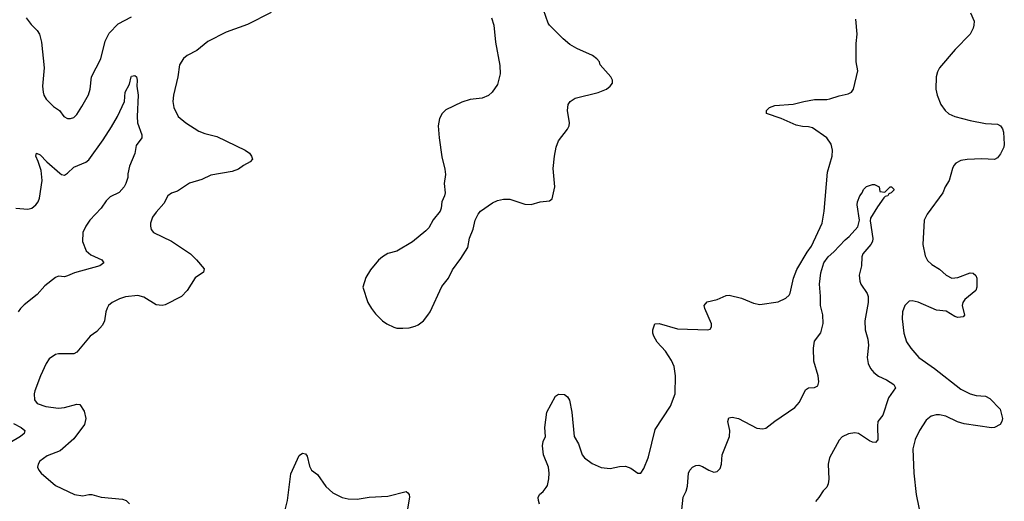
# Model space of a CAD drawing. Header units: inches. Extents: x 1934316 to 2140091, y 524953 to 667329.
# Tile 271 of 384: x 2035876 to 2042334, y 652046 to 655206. Entities that reach past the tile are written whole.
import ezdxf

# ---------------------------------------------------------------- set-up
doc = ezdxf.new("R2010")
doc.units = ezdxf.units.IN
doc.header["$MEASUREMENT"] = 0
doc.layers.add('C0635', color=7, linetype='Continuous')
doc.layers.add('C0645', color=7, linetype='Continuous')

msp = doc.modelspace()

# ---------------------------------------------------------------- linework, layer by layer
at = {"layer": 'C0635', "color": 5}
for points, elevation in [([(2035917.8, 655217.8), (2035950, 655174.9), (2035990, 655135.5), (2036006, 655110), (2036018.5, 655058.5), (2036036.5, 654890), (2036026, 654770), (2036028.8, 654730), (2036034.9, 654710), (2036050, 654684), (2036096.8, 654636.8), (2036138, 654610), (2036164.7, 654570), (2036190, 654558), (2036210, 654558), (2036230, 654564.7), (2036250, 654584.7), (2036284.4, 654635.6), (2036326.5, 654713.5), (2036338, 654750), (2036346, 654830), (2036407.6, 654950), (2036435.5, 655064.5), (2036463.3, 655116.7), (2036521.8, 655178.2), (2036610, 655224.6)], 380), ([(2037526.1, 655253.9), (2037370, 655173.3), (2037230, 655122.9), (2037110, 655063.1), (2037037.1, 655002.9), (2036974.9, 654970), (2036950, 654951.1), (2036923.1, 654910), (2036912.1, 654830), (2036883.9, 654710), (2036879.6, 654670), (2036886.3, 654630), (2036916, 654570), (2036964.6, 654530), (2037050, 654475), (2037090, 654458.8), (2037170, 654439.5), (2037354.8, 654350), (2037384, 654330), (2037397.3, 654310), (2037402.8, 654290), (2037387.9, 654272.1), (2037344.7, 654250), (2037310, 654225.2), (2037270, 654209.3), (2037130, 654186.6), (2037070, 654157), (2036990, 654132.3), (2036910, 654081.6), (2036872.5, 654067.5), (2036847.7, 654050), (2036820.7, 653999.3), (2036770, 653943.7), (2036746.4, 653910), (2036734.9, 653870), (2036734.9, 653850), (2036738, 653830), (2036753.4, 653810), (2036872.1, 653752), (2036997.1, 653670), (2037036.4, 653630), (2037084.9, 653570), (2037081, 653550), (2037027.5, 653512.5), (2036974.6, 653430), (2036938, 653390), (2036830, 653335.6), (2036810, 653329.7), (2036770, 653335.4), (2036690, 653386), (2036650, 653396.3), (2036570, 653386.3), (2036530, 653374.7), (2036482, 653350), (2036459.3, 653330), (2036450, 653313.2), (2036441.7, 653290), (2036432.2, 653230), (2036419.3, 653200.7), (2036380.9, 653159.1), (2036338, 653130), (2036250, 653025.2), (2036230, 653013.2), (2036130, 653013.2), (2036110, 653009.2), (2036070, 652981.2), (2036050, 652949), (2036013, 652870), (2035974.4, 652770), (2035970.4, 652750), (2035972.4, 652712.4), (2035990, 652688.2), (2036047.1, 652667.1), (2036130, 652656.1), (2036170, 652660.8), (2036250, 652684), (2036270, 652681.7), (2036297.8, 652637.8), (2036309.3, 652590), (2036301.5, 652550), (2036230, 652456), (2036142.2, 652377.8), (2036056.7, 652343.3), (2036007.7, 652310), (2035996.3, 652290), (2035993.4, 652270), (2036000.7, 652250), (2036016.3, 652230), (2036110, 652148.5), (2036236, 652090), (2036290, 652081.3), (2036330, 652090.5), (2036350, 652090.5), (2036410, 652072.4), (2036550, 652058.7), (2036574, 652050), (2036595.5, 652030)], 380), ([(2038970, 655217.3), (2038985.7, 655170), (2038997.3, 655057.3), (2039024.7, 654904.7), (2039028.5, 654850), (2039010, 654781.2), (2038974, 654730), (2038950, 654709.2), (2038908.8, 654691.2), (2038830, 654682.9), (2038775.6, 654664.4), (2038670, 654615.1), (2038646.8, 654590), (2038630, 654558), (2038620.5, 654510), (2038626.7, 654430), (2038645.5, 654305.5), (2038665.1, 654225.1), (2038668.4, 654190), (2038660.5, 654130), (2038667.3, 654070), (2038662.8, 654050), (2038644, 654010), (2038641, 653970), (2038634.8, 653950), (2038588.5, 653891.5), (2038559, 653841), (2038540.4, 653819.6), (2038451.6, 653748.5), (2038350, 653687.3), (2038290, 653671.8), (2038256, 653650), (2038230, 653629), (2038175.9, 653564.1), (2038145.5, 653514.5), (2038127.3, 653450), (2038158.8, 653350), (2038182.8, 653310), (2038210, 653276), (2038256, 653230), (2038284.7, 653210), (2038330, 653187.3), (2038350, 653180.7), (2038390, 653180.7), (2038430, 653184), (2038470, 653194), (2038490, 653202.8), (2038524, 653230), (2038552.5, 653267.5), (2038569, 653290), (2038645.7, 653454.3), (2038689.6, 653510), (2038715.1, 653564.9), (2038770, 653638.8), (2038815.1, 653710), (2038826.8, 653773.2), (2038850, 653832), (2038864.5, 653890), (2038883.7, 653930), (2038899.3, 653950), (2038976.3, 654003.7), (2039010, 654019.5), (2039050, 654028.9), (2039090, 654027.2), (2039190, 653995.5), (2039230, 653993.4), (2039290, 654010.5), (2039350, 654016.3), (2039369.2, 654030), (2039385.2, 654110), (2039375.1, 654230), (2039383.1, 654310), (2039394.7, 654370), (2039410, 654411), (2039470, 654487.3), (2039480.7, 654510), (2039482.4, 654530), (2039469.6, 654610), (2039474, 654650), (2039486.6, 654670), (2039519, 654690), (2039670, 654728.8), (2039724, 654750), (2039749.2, 654770), (2039765.2, 654790), (2039765.2, 654810), (2039753.2, 654830), (2039683.7, 654910), (2039678, 654930), (2039660.9, 654950), (2039632, 654970), (2039530, 655016.4), (2039483.7, 655043.7), (2039440, 655080), (2039350.9, 655170), (2039343, 655183), (2039311.9, 655270)], 420), ([(2035850, 653970.1), (2035930, 653963.1), (2035955.1, 653970), (2035982.4, 653990), (2035997.4, 654010), (2036005.3, 654034.7), (2036023.2, 654150), (2036015.6, 654215.6), (2035996.4, 654276.4), (2035980.7, 654310), (2035986, 654330), (2036010, 654318.4), (2036053.2, 654273.2), (2036138.4, 654198.4), (2036150, 654190.2), (2036170, 654186.5), (2036190, 654199.6), (2036230, 654238.6), (2036309.4, 654270.6), (2036330, 654286.4), (2036422.7, 654417.3), (2036478.2, 654501.8), (2036516.3, 654570), (2036564.2, 654670), (2036567.2, 654730), (2036596.9, 654783.1), (2036606, 654830), (2036610, 654834.8), (2036630, 654838.8), (2036641, 654830), (2036646.8, 654810), (2036644.9, 654770), (2036653.8, 654710), (2036646.5, 654570), (2036649, 654530), (2036677.1, 654450), (2036676.3, 654430), (2036640.3, 654379.7), (2036632, 654328), (2036595.2, 654244.8), (2036585.2, 654194.8), (2036584.9, 654170), (2036572.7, 654130), (2036561.6, 654110), (2036529, 654071), (2036470, 654042.4), (2036442.4, 654017.6), (2036410, 653969.3), (2036335.8, 653890), (2036308.8, 653850), (2036290.3, 653810), (2036287.2, 653750), (2036312, 653690), (2036342.7, 653662.7), (2036414.8, 653630), (2036427.3, 653610), (2036401, 653590), (2036235, 653545), (2036190, 653524.2), (2036170, 653518.7), (2036130, 653522.4), (2036110, 653514), (2036041.2, 653458.8), (2035990, 653403.1), (2035905.1, 653334.9), (2035880.4, 653310), (2035864.9, 653290)], 360), ([(2039286.2, 652026.2), (2039278.2, 652050), (2039277.7, 652070), (2039286.3, 652090), (2039310, 652110.4), (2039330, 652136.3), (2039337.4, 652150), (2039347.4, 652192.6), (2039349.8, 652230), (2039344.4, 652270), (2039312.2, 652350), (2039304.7, 652410), (2039310, 652438.8), (2039325.1, 652470), (2039321, 652530), (2039332.6, 652630), (2039390, 652736.3), (2039410, 652748), (2039450, 652747.3), (2039470, 652731), (2039482, 652710), (2039497.1, 652630), (2039513.4, 652470), (2039542, 652422), (2039564.9, 652350), (2039581.6, 652330), (2039630, 652292.7), (2039690, 652268.5), (2039750, 652261.7), (2039810, 652274.6), (2039850, 652276.5), (2039883.6, 652263.6), (2039930, 652230.7), (2039950, 652231), (2039970, 652261), (2039998, 652330), (2040000, 652338)], 380), ([(2035835.2, 652555.2), (2035884.9, 652530), (2035908.7, 652510), (2035905.3, 652490), (2035881.7, 652470), (2035812, 652430)], 360), ([(2037616.1, 651990), (2037632.1, 652050), (2037654.9, 652225.1), (2037710, 652346), (2037730, 652362), (2037750, 652357.3), (2037761.1, 652341.1), (2037775.8, 652275.8), (2037790, 652250.8), (2037830, 652221), (2037883.4, 652143.4), (2037930, 652102.4), (2037990, 652070.4), (2038030, 652062.4), (2038090, 652060.3), (2038167.4, 652072.6), (2038290, 652079.6), (2038410, 652110.6), (2038422, 652102), (2038430.5, 652090.5), (2038432.8, 652072.8), (2038414.9, 651970)], 380)]:
    msp.add_lwpolyline(points, dxfattribs=dict(at, elevation=elevation))
at = {"layer": 'C0645', "color": 5}
for points, elevation in [([(2040000, 652338), (2040044.2, 652515.8), (2040145.6, 652670), (2040174.7, 652750), (2040177.2, 652870), (2040169.6, 652930), (2040150.9, 652970), (2040111.8, 653031.8), (2040056.9, 653090), (2040036.3, 653130), (2040029.7, 653150), (2040029.6, 653170.4), (2040042, 653210), (2040070, 653212.4), (2040190, 653177.6), (2040389.2, 653170.8), (2040404, 653176), (2040414, 653190), (2040413.2, 653210), (2040369.3, 653310), (2040365.2, 653330), (2040385.6, 653354.4), (2040450, 653368.8), (2040510, 653395.5), (2040530, 653398), (2040610, 653378.9), (2040690, 653345.5), (2040730, 653336.3), (2040850, 653354.9), (2040901, 653379), (2040922.4, 653397.6), (2040929.6, 653410.4), (2040951.5, 653510), (2040974.2, 653565.9), (2041040.2, 653679.8), (2041070, 653720.4), (2041138.9, 653870), (2041152.4, 653950), (2041174.3, 654205.7), (2041204.7, 654310), (2041207.3, 654350), (2041198, 654390), (2041169.3, 654430), (2041076.1, 654496.1), (2041050, 654502.9), (2041010, 654504), (2040970, 654514.3), (2040870, 654558), (2040774, 654590), (2040774, 654610), (2040794, 654630), (2040830, 654642.4), (2040950, 654652.4), (2041019, 654670), (2041090, 654681.6), (2041170, 654682.2), (2041190, 654686.2), (2041250, 654706.7), (2041310, 654719.1), (2041331.3, 654730), (2041345.4, 654750), (2041373.3, 654870), (2041363.1, 654930), (2041362.7, 655050), (2041368.3, 655110), (2041359.7, 655210)], 380), ([(2042112.2, 655250), (2042135.9, 655195.9), (2042134.9, 655170), (2042130.3, 655150), (2042110.3, 655110), (2042012.9, 655010), (2041910.2, 654889.8), (2041897, 654863), (2041888.1, 654830), (2041885, 654750), (2041894.4, 654710), (2041916.9, 654650), (2041946.3, 654610), (2041970, 654587.4), (2042010, 654570.3), (2042110, 654544.4), (2042210, 654524.9), (2042290, 654519.6), (2042310, 654508.9), (2042323.2, 654490), (2042328.8, 654468.8), (2042334.2, 654390), (2042330.1, 654369.9), (2042310, 654325.1), (2042290, 654298.5), (2042270, 654287.4), (2042187.6, 654292.4), (2042090, 654288.5), (2042050, 654282.7), (2042015.6, 654264.4), (2042002.4, 654250), (2041993.7, 654230), (2041973.1, 654150), (2041946.7, 654110), (2041930.2, 654069.8), (2041827.2, 653930), (2041808.9, 653890), (2041799.2, 653730), (2041815.6, 653655.6), (2041830, 653626.7), (2041859.5, 653599.5), (2041908.2, 653568.2), (2041953, 653530), (2041990, 653510.3), (2042030, 653513.4), (2042110, 653545.5), (2042130, 653542), (2042147.9, 653527.9), (2042154, 653510), (2042154, 653490), (2042153.4, 653450), (2042147.3, 653430), (2042074.9, 653370), (2042062, 653350), (2042058.7, 653330), (2042073.2, 653266.8), (2042063.5, 653256.5), (2042030, 653252), (2042010, 653258.4), (2041953.2, 653293.2), (2041890, 653299.7), (2041770, 653351.3), (2041730, 653361.6), (2041710, 653358.4), (2041682.4, 653330), (2041666.7, 653290), (2041663.4, 653243.4), (2041674.9, 653150), (2041692.3, 653092.3), (2041720.5, 653050), (2041772.7, 652990), (2041876.3, 652916.3), (2042050, 652782.3), (2042110.8, 652750), (2042150, 652740.3), (2042210, 652735.3), (2042240, 652720), (2042306.4, 652650), (2042323.1, 652590), (2042318.7, 652570), (2042306.4, 652550), (2042270.7, 652530), (2042250, 652528.5), (2042070, 652554.8), (2042027.7, 652567.7), (2041950, 652605.1), (2041910, 652613.7), (2041886.3, 652613.7), (2041855.1, 652604.9), (2041821.5, 652578.5), (2041777.6, 652510), (2041749.1, 652450.9), (2041734.6, 652390), (2041740.9, 652230), (2041756.5, 652090), (2041788.7, 651930)], 380), ([(2040218.8, 651990), (2040227.6, 652072.4), (2040248, 652112), (2040255.8, 652144.2), (2040262.4, 652230), (2040271.8, 652250), (2040289.7, 652270.3), (2040310, 652281.6), (2040330, 652283.8), (2040354.9, 652274.9), (2040396, 652250), (2040430, 652238), (2040450, 652240.7), (2040470, 652261), (2040478.4, 652290), (2040484.5, 652350), (2040531.6, 652470), (2040533.6, 652510), (2040520.9, 652570), (2040526.8, 652593.2), (2040550, 652597.3), (2040590, 652588.2), (2040710, 652524.6), (2040750, 652520.3), (2040770, 652525.7), (2040828.1, 652571.9), (2040959.8, 652660.2), (2040990, 652697.3), (2041030, 652776.3), (2041050, 652790.4), (2041090, 652793), (2041110, 652802.8), (2041118.7, 652830), (2041112.9, 652870), (2041084.8, 652964.8), (2041081.7, 653050), (2041090, 653097.1), (2041129.8, 653150.2), (2041146.6, 653213.4), (2041144.7, 653270), (2041127.7, 653330), (2041128, 653392), (2041121.5, 653470), (2041130, 653544), (2041149.8, 653610), (2041178.3, 653650), (2041216.4, 653683.6), (2041290, 653761.1), (2041317.4, 653782.6), (2041373.8, 653846.2), (2041383.5, 653890), (2041369.8, 653990), (2041371.6, 654010), (2041385.6, 654050), (2041401.2, 654070), (2041410, 654091.3), (2041430, 654111), (2041470, 654124.7), (2041483.6, 654123.6), (2041514, 654110), (2041518, 654078), (2041550, 654074), (2041586, 654110), (2041594, 654110), (2041610, 654094), (2041610, 654088), (2041592, 654070), (2041576.9, 654063.1), (2041571, 654050), (2041553.7, 654046.3), (2041544, 654036), (2041501.7, 653978.3), (2041457.5, 653902.5), (2041453.7, 653886.3), (2041472, 653770), (2041470.3, 653750), (2041459.3, 653730), (2041407.3, 653670), (2041400.7, 653650), (2041398, 653590), (2041383, 653530), (2041386.4, 653490), (2041394, 653470), (2041434.4, 653410), (2041442, 653390), (2041441.1, 653350), (2041418.6, 653230), (2041420.7, 653170), (2041438.4, 653110), (2041443.9, 653070), (2041434.6, 652990), (2041442, 652950), (2041456.9, 652916.9), (2041478.4, 652890), (2041510, 652866.3), (2041562.2, 652842.2), (2041610, 652812.7), (2041620.5, 652790), (2041575.6, 652724.4), (2041537.6, 652610), (2041504.9, 652570), (2041501.5, 652538.5), (2041503.8, 652450), (2041490, 652432.3), (2041470, 652434), (2041450, 652442.4), (2041377, 652490), (2041354.7, 652494.7), (2041312.4, 652487.6), (2041270, 652469.6), (2041250, 652447), (2041186.7, 652330), (2041178, 652290), (2041183.6, 652190), (2041179.4, 652160.6), (2041170, 652139.5), (2041146.1, 652113.9), (2041118.5, 652070), (2041095, 652045)], 360)]:
    msp.add_lwpolyline(points, dxfattribs=dict(at, elevation=elevation))

doc.saveas('drawing.dxf')
